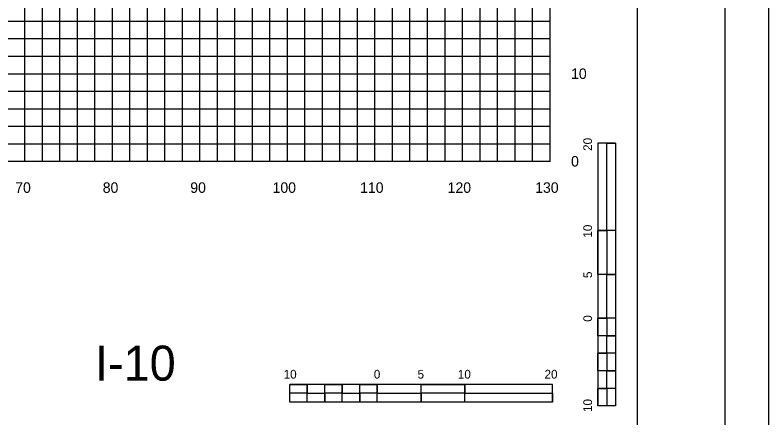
# Model space of a CAD drawing. Extents: x 2193008 to 2198143, y 1236112 to 1237864.
# Drawn here: x 2195111.7 to 2195197.9, y 1237228.8 to 1237274.8 of the extents above; entities that cross this region are included whole.
import ezdxf

# ---------------------------------------------------------------- set-up
doc = ezdxf.new("R2010")
doc.units = 0
for name, color, linetype in [('31', 7, 'Continuous'), ('60', 7, 'Continuous'), ('Level 1', 7, 'Continuous'), ('Level 33', 7, 'Continuous'), ('LIMT-CSLINE', 7, 'Continuous'), ('M-ROADS', 7, 'Continuous'), ('SHT-BNDRY', 7, 'Continuous')]:
    doc.layers.add(name, color=color, linetype=linetype)

msp = doc.modelspace()

# ---------------------------------------------------------------- linework, layer by layer
msp.add_lwpolyline([(2194882.86, 1237133.046), (2195182.86, 1237133.046), (2195182.86, 1237323.046), (2194882.86, 1237323.046)], close=True)
at = {"layer": '60'}
for p, q in [((2195172.86, 1237258.106), (2195172.86, 1237318.106)), ((2195172.92, 1237268.106), (2195172.86, 1237268.106)), ((2195042.86, 1237258.106), (2195172.86, 1237258.106)), ((2195112.86, 1237258.046), (2195112.86, 1237258.106)), ((2195122.86, 1237258.046), (2195122.86, 1237258.106)), ((2195132.86, 1237258.046), (2195132.86, 1237258.106)), ((2195142.86, 1237258.046), (2195142.86, 1237258.106)), ((2195152.86, 1237258.046), (2195152.86, 1237258.106)), ((2195162.86, 1237258.046), (2195162.86, 1237258.106)), ((2195172.86, 1237258.046), (2195172.86, 1237258.106)), ((2195172.92, 1237258.106), (2195172.86, 1237258.106))]:
    msp.add_line(p, q, dxfattribs=at)
at = {"layer": 'Level 1'}
for p, q in [((2195178.332, 1237260.195), (2195178.332, 1237230.195)), ((2195180.332, 1237260.195), (2195178.332, 1237260.195)), ((2195180.332, 1237260.195), (2195180.332, 1237250.195)), ((2195180.332, 1237260.195), (2195180.332, 1237230.195)), ((2195179.332, 1237250.195), (2195178.332, 1237250.195)), ((2195180.332, 1237250.195), (2195178.332, 1237250.195)), ((2195179.332, 1237250.195), (2195179.332, 1237245.195)), ((2195180.332, 1237245.195), (2195178.332, 1237245.195)), ((2195180.332, 1237245.195), (2195179.332, 1237245.195)), ((2195180.332, 1237245.195), (2195180.332, 1237240.195)), ((2195179.332, 1237240.195), (2195178.332, 1237240.195)), ((2195180.332, 1237240.195), (2195178.332, 1237240.195)), ((2195179.332, 1237240.195), (2195179.332, 1237238.195)), ((2195180.332, 1237238.195), (2195179.332, 1237238.195)), ((2195180.332, 1237238.195), (2195180.332, 1237236.195)), ((2195179.332, 1237236.195), (2195178.332, 1237236.195)), ((2195179.332, 1237236.195), (2195179.332, 1237234.195)), ((2195180.332, 1237234.195), (2195179.332, 1237234.195)), ((2195180.332, 1237234.195), (2195180.332, 1237232.195)), ((2195173.128, 1237232.63), (2195143.128, 1237232.63)), ((2195143.128, 1237230.63), (2195143.128, 1237232.63)), ((2195145.128, 1237231.63), (2195145.128, 1237232.63)), ((2195149.128, 1237231.63), (2195149.128, 1237232.63)), ((2195153.128, 1237231.63), (2195153.128, 1237232.63)), ((2195153.128, 1237230.63), (2195153.128, 1237232.63)), ((2195158.128, 1237230.63), (2195158.128, 1237232.63)), ((2195163.128, 1237231.63), (2195163.128, 1237232.63)), ((2195163.128, 1237230.63), (2195163.128, 1237232.63)), ((2195173.128, 1237230.63), (2195173.128, 1237232.63)), ((2195179.332, 1237232.195), (2195178.332, 1237232.195)), ((2195179.332, 1237232.195), (2195179.332, 1237230.195)), ((2195145.128, 1237231.63), (2195143.128, 1237231.63)), ((2195147.128, 1237230.63), (2195147.128, 1237231.63)), ((2195149.128, 1237231.63), (2195147.128, 1237231.63)), ((2195151.128, 1237230.63), (2195151.128, 1237231.63)), ((2195153.128, 1237231.63), (2195151.128, 1237231.63)), ((2195158.128, 1237230.63), (2195158.128, 1237231.63)), ((2195163.128, 1237231.63), (2195158.128, 1237231.63)), ((2195173.128, 1237230.63), (2195143.128, 1237230.63)), ((2195147.128, 1237230.63), (2195145.128, 1237230.63)), ((2195151.128, 1237230.63), (2195149.128, 1237230.63)), ((2195158.128, 1237230.63), (2195153.128, 1237230.63)), ((2195173.128, 1237230.63), (2195163.128, 1237230.63)), ((2195180.332, 1237230.195), (2195178.332, 1237230.195))]:
    msp.add_line(p, q, dxfattribs=at)
for points in [[(2195179.332, 1237250.195), (2195179.332, 1237260.195), (2195180.332, 1237260.195), (2195180.332, 1237250.195)], [(2195178.332, 1237245.195), (2195178.332, 1237250.195), (2195179.332, 1237250.195), (2195179.332, 1237245.195)], [(2195179.332, 1237240.195), (2195179.332, 1237245.195), (2195180.332, 1237245.195), (2195180.332, 1237240.195)], [(2195178.332, 1237238.195), (2195178.332, 1237240.195), (2195179.332, 1237240.195), (2195179.332, 1237238.195)], [(2195179.332, 1237236.195), (2195179.332, 1237238.195), (2195180.332, 1237238.195), (2195180.332, 1237236.195)], [(2195178.332, 1237234.195), (2195178.332, 1237236.195), (2195179.332, 1237236.195), (2195179.332, 1237234.195)], [(2195179.332, 1237232.195), (2195179.332, 1237234.195), (2195180.332, 1237234.195), (2195180.332, 1237232.195)], [(2195143.128, 1237232.63), (2195145.128, 1237232.63), (2195145.128, 1237231.63), (2195143.128, 1237231.63)], [(2195147.128, 1237232.63), (2195149.128, 1237232.63), (2195149.128, 1237231.63), (2195147.128, 1237231.63)], [(2195151.128, 1237232.63), (2195153.128, 1237232.63), (2195153.128, 1237231.63), (2195151.128, 1237231.63)], [(2195158.128, 1237232.63), (2195163.128, 1237232.63), (2195163.128, 1237231.63), (2195158.128, 1237231.63)], [(2195178.332, 1237230.195), (2195178.332, 1237232.195), (2195179.332, 1237232.195), (2195179.332, 1237230.195)], [(2195145.128, 1237231.63), (2195147.128, 1237231.63), (2195147.128, 1237230.63), (2195145.128, 1237230.63)], [(2195149.128, 1237231.63), (2195151.128, 1237231.63), (2195151.128, 1237230.63), (2195149.128, 1237230.63)], [(2195153.128, 1237231.63), (2195158.128, 1237231.63), (2195158.128, 1237230.63), (2195153.128, 1237230.63)], [(2195163.128, 1237231.63), (2195173.128, 1237231.63), (2195173.128, 1237230.63), (2195163.128, 1237230.63)]]:
    msp.add_lwpolyline(points, close=True, dxfattribs=at)
at = {"layer": 'M-ROADS'}
for p, q in [((2195112.86, 1237258.106), (2195112.86, 1237318.106)), ((2195114.86, 1237258.106), (2195114.86, 1237318.106)), ((2195116.86, 1237258.106), (2195116.86, 1237318.106)), ((2195118.86, 1237258.106), (2195118.86, 1237318.106)), ((2195120.86, 1237258.106), (2195120.86, 1237318.106)), ((2195122.86, 1237258.106), (2195122.86, 1237318.106)), ((2195124.86, 1237258.106), (2195124.86, 1237318.106)), ((2195126.86, 1237258.106), (2195126.86, 1237318.106)), ((2195128.86, 1237258.106), (2195128.86, 1237318.106)), ((2195130.86, 1237258.106), (2195130.86, 1237318.106)), ((2195132.86, 1237258.106), (2195132.86, 1237318.106)), ((2195134.86, 1237258.106), (2195134.86, 1237318.106)), ((2195136.86, 1237258.106), (2195136.86, 1237318.106)), ((2195138.86, 1237258.106), (2195138.86, 1237318.106)), ((2195140.86, 1237258.106), (2195140.86, 1237318.106)), ((2195142.86, 1237258.106), (2195142.86, 1237318.106)), ((2195144.86, 1237258.106), (2195144.86, 1237318.106)), ((2195146.86, 1237258.106), (2195146.86, 1237318.106)), ((2195148.86, 1237258.106), (2195148.86, 1237318.106)), ((2195150.86, 1237258.106), (2195150.86, 1237318.106)), ((2195152.86, 1237258.106), (2195152.86, 1237318.106)), ((2195154.86, 1237258.106), (2195154.86, 1237318.106)), ((2195156.86, 1237258.106), (2195156.86, 1237318.106)), ((2195158.86, 1237258.106), (2195158.86, 1237318.106)), ((2195160.86, 1237258.106), (2195160.86, 1237318.106)), ((2195162.86, 1237258.106), (2195162.86, 1237318.106)), ((2195164.86, 1237258.106), (2195164.86, 1237318.106)), ((2195166.86, 1237258.106), (2195166.86, 1237318.106)), ((2195168.86, 1237258.106), (2195168.86, 1237318.106)), ((2195170.86, 1237258.106), (2195170.86, 1237318.106)), ((2195172.86, 1237258.106), (2195172.86, 1237318.106)), ((2195042.86, 1237274.106), (2195172.86, 1237274.106)), ((2195042.86, 1237272.106), (2195172.86, 1237272.106)), ((2195042.86, 1237270.106), (2195172.86, 1237270.106)), ((2195042.86, 1237268.106), (2195172.86, 1237268.106)), ((2195042.86, 1237266.106), (2195172.86, 1237266.106)), ((2195042.86, 1237264.106), (2195172.86, 1237264.106)), ((2195042.86, 1237262.106), (2195172.86, 1237262.106)), ((2195042.86, 1237260.106), (2195172.86, 1237260.106)), ((2195042.86, 1237258.106), (2195172.86, 1237258.106))]:
    msp.add_line(p, q, dxfattribs=at)
msp.add_lwpolyline([(2194857.863, 1237118.036), (2195197.863, 1237118.036), (2195197.863, 1237338.036), (2194857.863, 1237338.036)], close=True, dxfattribs=at)
at = {"layer": 'SHT-BNDRY'}
msp.add_lwpolyline([(2194870.363, 1237123.036), (2195192.863, 1237123.036), (2195192.863, 1237333.036), (2194870.363, 1237333.036)], close=True, dxfattribs=at)

# ---------------------------------------------------------------- texts
at = {"layer": '31'}
for s, p in [('10', (2195175.26, 1237267.506)), ('0', (2195175.26, 1237257.506))]:
    msp.add_text(s, height=1.2, dxfattribs=at).set_placement(p)
at = {"layer": 'Level 1'}
for s, height, rotation, p in [('20', 0.9991, 90.0572, (2195177.658, 1237259.295)), ('10', 0.9991, 90.0572, (2195177.658, 1237249.395)), ('5', 1, 90.0572, (2195177.658, 1237244.78)), ('0', 1, 90.0572, (2195177.658, 1237239.795)), ('10', 0.9991, 0.0572, (2195142.428, 1237233.305)), ('0', 1, 0.0572, (2195152.728, 1237233.304)), ('5', 0.999, 0.0572, (2195157.729, 1237233.304)), ('10', 0.9991, 0.0572, (2195162.328, 1237233.305)), ('20', 0.9991, 0.0572, (2195172.229, 1237233.305)), ('10', 0.9991, 90.0572, (2195177.658, 1237229.495))]:
    msp.add_text(s, height=height, rotation=rotation, dxfattribs=at).set_placement(p)
at = {"layer": 'Level 33'}
msp.add_text('I-10', height=3.9977, rotation=360, dxfattribs=at).set_placement((2195120.885, 1237233.073))
at = {"layer": 'LIMT-CSLINE'}
for s, p in [('70', (2195111.76, 1237254.506)), ('80', (2195121.76, 1237254.506)), ('90', (2195131.76, 1237254.506)), ('100', (2195141.16, 1237254.506)), ('110', (2195151.16, 1237254.506)), ('120', (2195161.16, 1237254.506)), ('130', (2195171.16, 1237254.506))]:
    msp.add_text(s, height=1.2, dxfattribs=at).set_placement(p)

doc.saveas('drawing.dxf')
